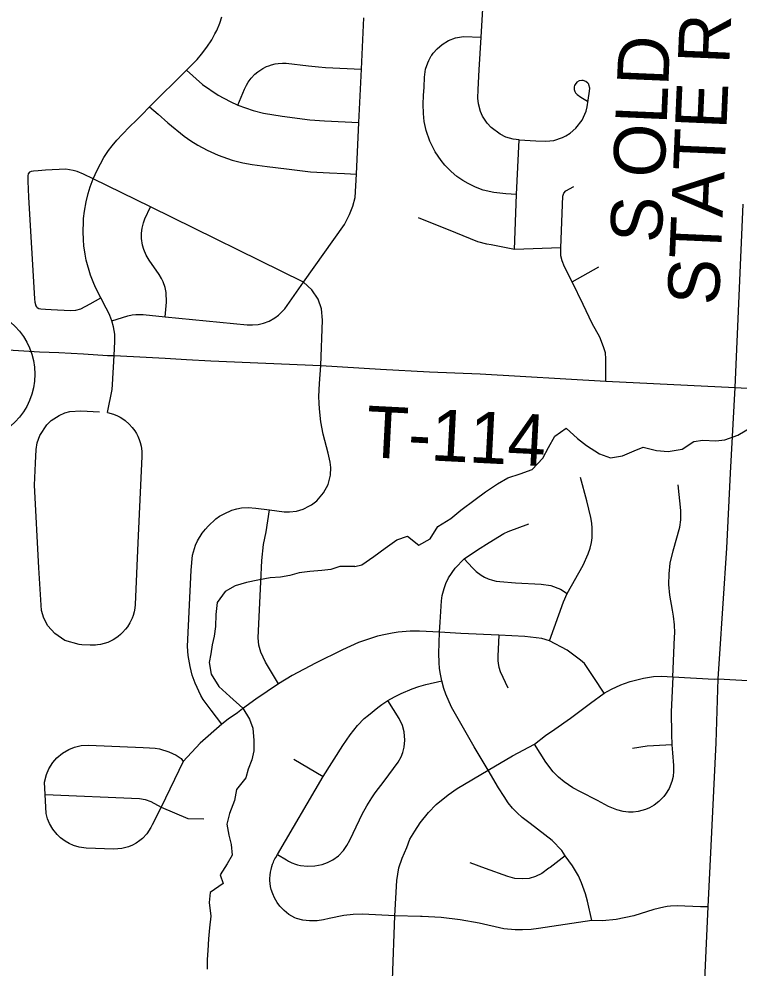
# Model space of a CAD drawing. Extents: x 114604 to 551442, y 316898 to 567001.
# Drawn here: x 204009 to 208203, y 460721 to 466246 of the extents above; entities that cross this region are included whole.
import ezdxf

# ---------------------------------------------------------------- set-up
doc = ezdxf.new("R2010")
doc.units = 0
for name, color, linetype in [('GE_P_Alignment_1000_Cardinal_Points', 7, 'Continuous'), ('GE_P_Alignment_500_Bearings', 7, 'Continuous'), ('GE_X_Alignment', 7, 'Continuous'), ('PM_P_Cells', 7, 'Continuous'), ('PM_P_CL_Double_Solid', 7, 'Continuous'), ('PM_P_Crosswalk', 7, 'Continuous')]:
    doc.layers.add(name, color=color, linetype=linetype)

msp = doc.modelspace()

# ---------------------------------------------------------------- linework, layer by layer
at = {"layer": 'GE_P_Alignment_1000_Cardinal_Points'}
for p, q in [((207231.5, 464715.8), (207385.9, 464802.9)), ((205609.4, 461937.8), (205781.3, 461836.9))]:
    msp.add_line(p, q, dxfattribs=at)
for points in [[(206894.7, 464904.3), (206906.7, 465224.1), (206922.3, 465541.8), (206888.4, 465546.4), (206845.7, 465559), (206811.1, 465574.9), (206758.9, 465613.4), (206735.6, 465639.2), (206709.8, 465679.6), (206697.5, 465707.6), (206685.6, 465751.8), (206682, 465784.4), (206683.5, 465835), (206689.9, 465950.1), (206700.5, 466140), (206724.9, 466540.2)], [(204563.9, 464287.5), (204568, 464368.3), (204566.9, 464411), (204560.5, 464453.3), (204551.2, 464488.2), (204539.1, 464520), (204526.9, 464545.4), (204517.6, 464562.6), (204485.3, 464623), (204454.7, 464683.8), (204440.9, 464715.9), (204426.3, 464755.1), (204417.7, 464781.6), (204408.2, 464815.3), (204401.7, 464842.4), (204394.9, 464876.6), (204388, 464925), (204384.7, 464959.8), (204382.9, 465008.6), (204384.4, 465064.4), (204385.9, 465085.3), (204390.7, 465126.9), (204400.4, 465181.9), (204412.1, 465229.3), (204424.3, 465269.4), (204441.3, 465315.4), (204464, 465366.2), (204483.3, 465403.4), (204504.6, 465439.4), (204531.8, 465480), (204552.7, 465508), (204579.3, 465540.3), (204612.5, 465576.2), (204653.9, 465617.5), (204693.8, 465657.5), (204725.4, 465689), (204770.2, 465733.8), (204985.5, 465948.9), (205047, 466010.9), (205073.2, 466040.7), (205104.1, 466081.3), (205131.7, 466124.2), (205150.9, 466159), (205160.8, 466179.4), (205178.6, 466221.1), (205191.7, 466258.6)], [(204551.2, 464488.2), (204642.7, 464517.6), (204668.3, 464523.2), (204689.9, 464525.9), (204707.3, 464526.6), (204733.5, 464525.4), (204860.9, 464512.9), (205338.1, 464466.2), (205368.6, 464465), (205403.3, 464468.3), (205433.1, 464475.1), (205465.8, 464487.3), (205500.1, 464506.3), (205521.2, 464521.8), (205557.9, 464559), (205666.7, 464713.4), (205905.3, 465048.8), (205933.6, 465107.9), (205953.4, 465156.9), (205967.4, 465207.3), (205975.4, 465343.3), (205989.2, 465643), (206003.5, 465953.5), (206017.3, 466252.4)], [(206906.7, 465224.1), (206845.4, 465227.3), (206775.4, 465235.2), (206712.5, 465250.4), (206667.9, 465266.8), (206625, 465287.4), (206595.1, 465305.1), (206559.6, 465330), (206526.3, 465358), (206489.8, 465395.3), (206467.6, 465422.3), (206449.8, 465447.1), (206433.5, 465473), (206418.8, 465499.8), (206402.3, 465535.5), (206381.1, 465597.6), (206369.9, 465649), (206364.4, 465696.8), (206363.5, 465749.3), (206366.2, 465800.5), (206368.7, 465849.2), (206371.4, 465908.2), (206377.8, 465953.3), (206389.8, 465990.6), (206395.9, 466004.5), (206410.7, 466031), (206414.3, 466036.4), (206421.8, 466047), (206444.5, 466073.1), (206474.1, 466098.2), (206511, 466120.3), (206551, 466135.5), (206597.4, 466143.7), (206700.5, 466140)], [(205283.6, 465745.3), (205321.9, 465836.6), (205334, 465861.4), (205344.2, 465878.1), (205362.4, 465902.2), (205383.4, 465924), (205399.9, 465937.9), (205428.7, 465957.1), (205451.9, 465968.7), (205463.9, 465973.6), (205480.3, 465979.2), (205501.2, 465984.5), (205518.3, 465987.5), (205544.1, 465989.7), (205565.7, 465989.5), (205695.7, 465974.1), (205754.6, 465966.9), (205793.7, 465963.3), (206003.5, 465953.5)], [(204985.5, 465948.9), (205079, 465865), (205169.6, 465802.9), (205238.7, 465765.5), (205283.6, 465745.3), (205373.7, 465712.9), (205434.4, 465697), (205542, 465679.4), (205703.7, 465659.5), (205789, 465652.2), (205989.2, 465643)], [(206922.3, 465541.8), (207019.5, 465536.9), (207077.7, 465534.4), (207125.1, 465539.5), (207174.7, 465555.4), (207194.2, 465565), (207219.9, 465581.2), (207252.8, 465609.6), (207289, 465657.3), (207312.2, 465710), (207318.6, 465735.4), (207324, 465772.7), (207331.6, 465825.4), (207333.5, 465843.4), (207328.9, 465862.6), (207327.2, 465866.2), (207322.6, 465872.6), (207310.4, 465882.7), (207295.5, 465888), (207287.6, 465888.7), (207272, 465885.8), (207258.4, 465877.8), (207248.3, 465865.6), (207245, 465858.4), (207243, 465850.7), (207243.1, 465834.8), (207246.9, 465823.6), (207250.9, 465816.8), (207260.9, 465806.4), (207280.8, 465791.4), (207320.1, 465766.8)], [(204770.2, 465733.8), (204819.5, 465691.1), (204877.2, 465641.3), (204971.7, 465563.4), (205010.4, 465536.5), (205050.4, 465511.6), (205105.7, 465481.8), (205170.2, 465453), (205251.9, 465424.8), (205312.7, 465409.2), (205366.7, 465399.1), (205454.5, 465387.9), (205567.3, 465374), (205707.5, 465356.8), (205817.4, 465350.6), (205904.5, 465346.6), (205975.4, 465343.3)], [(205767.3, 464228), (205777, 464492.9), (205771.8, 464558), (205751.9, 464615.6), (205715.9, 464670), (205666.7, 464713.4), (204775.9, 465151.7), (204441.3, 465315.4), (204384.9, 465342.6), (204348.5, 465358.3), (204325.7, 465364.9), (204281.6, 465371), (204164.5, 465366), (204121.1, 465362.9), (204094.2, 465359.8), (204081.4, 465357.4), (204070.9, 465353.8), (204063.4, 465343.8), (204060.6, 465332.1), (204060.8, 465301.1), (204065.8, 465208.7), (204099.6, 464616.4), (204102.7, 464597.8), (204108.1, 464576.8), (204111.2, 464570.7), (204116.3, 464565.7), (204124.8, 464561), (204136.8, 464558.3), (204164.3, 464556.2), (204197, 464554.1), (204308.6, 464548.5), (204340.7, 464551), (204370.4, 464559.4), (204424.4, 464587), (204485.3, 464623)], [(207231.5, 464715.8), (207187.2, 464802.9), (207172.5, 464838.7), (207164.6, 464868.1), (207164.2, 464914.7), (207175.8, 465214.7), (207181.7, 465232.8), (207193.5, 465246), (207240.1, 465270.3)], [(204860.9, 464512.9), (204869.1, 464596.9), (204867.2, 464653.5), (204860.9, 464683.3), (204849.4, 464716.2), (204839.8, 464735.8), (204825.3, 464759.4), (204767.4, 464842.8), (204750, 464872.1), (204736.4, 464904.2), (204729.2, 464929.4), (204723.4, 464968.2), (204723.2, 464998.7), (204726.7, 465029.1), (204733.8, 465058.7), (204742.8, 465083.3), (204775.9, 465151.7)], [(207164.2, 464914.7), (206894.7, 464904.3), (206759.3, 464930.5), (206733.2, 464934.7), (206681.2, 464948.6), (206553.5, 465000.9), (206336, 465089)], [(207427.9, 464138.3), (207426.7, 464267), (207424.5, 464302.2), (207414.4, 464338.4), (207392.5, 464393.1), (207347.9, 464473.9), (207295.2, 464583.2), (207231.5, 464715.8)], [(203528.1, 464341.4), (203628.2, 464335.3), (203915.8, 464321.5), (204129.9, 464309.1), (204241.1, 464304.1), (204384.6, 464297.4), (204525.4, 464287.8), (204563.9, 464287.5), (204750.1, 464276.4), (204860.3, 464271.4), (204984.7, 464264.2), (205126.8, 464256.9), (205767.3, 464228), (206114.6, 464208.3), (206399.3, 464191.7), (206694.9, 464180.4), (207427.9, 464138.3), (208179.4, 464100.1)], [(204525.1, 463955.4), (204552, 464089.4), (204555.1, 464117.4), (204563.9, 464287.5)], [(205190.6, 462141.3), (205127.8, 462222.8), (205082.3, 462284.2), (205068.6, 462307.8), (205036.4, 462379.3), (205018.4, 462426.6), (205005.6, 462476.7), (204994.4, 462540.3), (204991, 462593.7), (205012.2, 463038), (205020.9, 463125.1), (205038.1, 463182.6), (205049.7, 463208.6), (205076, 463252.9), (205094.8, 463275.6), (205110.5, 463293.8), (205156, 463336), (205176.4, 463351.9), (205203.8, 463365.7), (205248.7, 463386.5), (205277.8, 463394.7), (205305.5, 463399.7), (205344.7, 463401.9), (205388, 463398.5), (205469.3, 463388.7), (205554.1, 463377.5), (205585.1, 463376.5), (205626, 463380.8), (205665.2, 463392.9), (205702.2, 463411.4), (205713.6, 463417.6), (205743.2, 463441.3), (205782, 463487.9), (205809.8, 463535.6), (205822.9, 463590), (205824.7, 463635.5), (205821.6, 463665.4), (205809.3, 463718.2), (205781, 463828.2), (205767.5, 463901.6), (205758.8, 463977.4), (205757.6, 464009.6), (205756.5, 464047.7), (205759.7, 464124), (205767.3, 464228)], [(208179.4, 464100.1), (208849.3, 464064.2), (210790.5, 463959.8), (212360.4, 463875.1), (213435.3, 463806.9), (214509.8, 463753.5), (216159.6, 463666.9), (216451.4, 463662.4)], [(204525.1, 463955.4), (204559.7, 463945.8), (204583.8, 463935.7), (204599.3, 463927.6), (204614.1, 463918.4), (204628.3, 463908.3), (204651.3, 463888.2), (204668.9, 463868.8), (204684.4, 463847.8), (204693.5, 463832.8), (204701.5, 463817.4), (204710, 463797.3), (204715.4, 463780.7), (204720.7, 463759.5), (204724.8, 463729.3), (204725.3, 463698.8), (204702, 463197.2), (204685.3, 462838.3), (204683.3, 462816.5), (204679.5, 462795.1), (204673.7, 462774), (204667.9, 462757.6), (204662.7, 462745.6), (204654.9, 462730), (204641.2, 462707.7), (204630.8, 462693.7), (204613.3, 462674.2), (204600.7, 462662.2), (204587.2, 462651.1), (204572.9, 462641), (204558, 462632), (204542.5, 462623.9), (204526.5, 462617), (204505.9, 462610), (204484.7, 462604.8), (204467.5, 462602), (204454.5, 462600.6), (204445.7, 462600.1), (204423.9, 462600.2), (204374.7, 462602.5), (204359.6, 462603.7), (204276.6, 462627.6), (204217.7, 462667.7), (204178.3, 462713.7), (204154.9, 462757.7), (204141.2, 462803.4), (204124.6, 463051.4), (204099.2, 463533.1), (204105.1, 463659.6), (204109.2, 463740.4), (204115.8, 463778.1), (204131.6, 463822.2), (204172.2, 463883.3), (204197.6, 463907.8), (204244.2, 463938.7), (204276.1, 463952.3), (204305.4, 463960.5), (204370.1, 463965.8), (204478.5, 463958.7)], [(207099.4, 462625.6), (207179.8, 462852.9), (207201.1, 462902.3), (207294.6, 463066.9), (207325.1, 463132.4), (207335.3, 463164.8), (207342.8, 463199), (207346.6, 463226.5), (207348.3, 463282.3), (207345.9, 463311.9), (207340.6, 463344.4), (207317.2, 463441.4), (207279.9, 463576.7)], [(207817.4, 462416.1), (207827.8, 462646.4), (207828.1, 462671.9), (207826.4, 462719.8), (207821.5, 462769.4), (207816.2, 462804.5), (207800.5, 462891.4), (207794.6, 462953.7), (207795.2, 463016.5), (207802.3, 463078.7), (207818.8, 463149.7), (207857.5, 463287.8), (207863.1, 463330.8), (207863.4, 463384.5), (207848.7, 463535)], [(205520.9, 462374.9), (205445.6, 462501.7), (205417.1, 462559), (205405.7, 462600.9), (205402, 462644.2), (205417.8, 462969.3), (205424.7, 463093.7), (205434.3, 463187), (205448.5, 463260.5), (205469.3, 463388.7)], [(206742.2, 461873.2), (206659.4, 462009.1), (206528, 462239.9), (206495.2, 462315.1), (206484, 462348.5), (206471.8, 462393.6), (206464.2, 462431), (206459.2, 462465.7), (206455.9, 462500.5), (206454.3, 462553.1), (206458, 462677.3), (206462.9, 462735.1), (206469.6, 462858.3), (206474.7, 462890.8), (206485.2, 462931.1), (206495.6, 462959.3), (206511, 462991.9), (206548.9, 463049.3), (206603, 463103.3), (206679.7, 463156.2), (206747.9, 463197.8), (206834, 463250), (206858.2, 463261.5), (206979, 463306.6)], [(206603, 463103.3), (206650.4, 463050.6), (206672.4, 463029.7), (206701.1, 463008.6), (206721.4, 462997.1), (206742.7, 462987.4), (206767.7, 462978.8), (206789.4, 462973.6), (206810.5, 462970.4), (206901, 462963.5), (207050.4, 462956.5), (207106.4, 462948.8), (207163.4, 462926.1), (207201.1, 462902.3)], [(207418.3, 462321.2), (207356.4, 462412.7), (207303.2, 462493.2), (207278.8, 462513.7), (207202.7, 462571.4), (207099.4, 462625.6), (207054.4, 462639.6), (206956.3, 462650.9), (206804.5, 462659.2), (206582.8, 462669.6), (206458, 462677.3), (206342.6, 462682.6), (206288.4, 462681.6), (206218.4, 462675.6), (206182, 462670.4), (206144.8, 462663.6), (206097.6, 462652.7), (205987.6, 462617.2), (205893, 462574.3), (205736.4, 462496.7), (205600.9, 462423.4), (205520.9, 462374.9), (205389.6, 462285.6), (205311.5, 462229.5), (205282, 462206.1), (205228.3, 462169.9), (205190.6, 462141.3), (205065.4, 462030.7), (204966.2, 461924), (204837.4, 461658), (204786, 461554.1)], [(206804.5, 462659.2), (206798.6, 462537.6), (206798.6, 462510.2), (206801.7, 462482.5), (206803.7, 462472.1), (206812.6, 462446.8), (206856.7, 462351.7)], [(206357.9, 461020.9), (206347.4, 461021.5), (206198.8, 461025.1), (206009.1, 461034.2), (205955.4, 461032.7), (205902.2, 461026.5), (205816.5, 461009.5), (205783.2, 461001.2), (205746.7, 460996), (205702.2, 460996.3), (205663.2, 460999.7), (205625, 461009.3), (205615.3, 461013.6), (205580.7, 461033.5), (205553, 461055.5), (205528.6, 461081), (205512.8, 461102.2), (205497.4, 461128.9), (205486.9, 461153.1), (205478.9, 461178.2), (205475.2, 461195.4), (205472.6, 461212.7), (205471.3, 461230.2), (205471.1, 461243.3), (205472, 461260.9), (205474.1, 461278.3), (205477.4, 461295.5), (205481.9, 461312.4), (205486, 461324.9), (205489.2, 461333.1), (205490.9, 461337.2), (205494.4, 461345.2), (205500.3, 461357), (205504.5, 461364.7), (205515.1, 461381.9), (205781.3, 461836.9), (205894.7, 462017.3), (205937.4, 462079.2), (205981.6, 462133.1), (206020.3, 462173.4), (206045.6, 462194), (206100.2, 462238.6), (206123, 462255), (206158.3, 462278.2), (206196.8, 462300.5), (206234.4, 462319.7), (206298.8, 462347.1), (206338.5, 462360.9), (206378.9, 462372.4), (206471.8, 462393.6)], [(206185, 460651.7), (206198.8, 461025.1), (206209.1, 461230.3), (206222, 461303.6), (206241, 461360.4), (206267.4, 461421.9), (206284.9, 461470.5), (206313.9, 461518.6), (206345.1, 461565.5), (206393.6, 461625.9), (206438.7, 461672.2), (206508.2, 461730), (206561.9, 461765.9), (206742.2, 461873.2), (206883.5, 461956.6), (207011.7, 462025.1), (207075, 462074.6), (207129.3, 462111.1), (207221.3, 462176.7), (207337.6, 462264), (207418.3, 462321.2), (207460.9, 462345.5), (207513.6, 462370), (207535.2, 462378.5), (207568.2, 462389.8), (207647, 462409.5), (207704.4, 462417.5), (207750.7, 462420.3), (207817.4, 462416.1), (208057.5, 462403.4), (208081.4, 462405.1)], [(207817.4, 462416.1), (207808.4, 462211.8), (207808.9, 462082.3), (207811.9, 462021.3), (207815.4, 461973.1), (207821.4, 461900.8), (207822, 461867), (207818.6, 461836.6), (207811.5, 461806.9), (207795.2, 461766.4), (207774.7, 461732.8), (207764, 461719), (207736.5, 461690.9), (207708.6, 461669.7), (207682.1, 461654.6), (207658, 461644.2), (207615.9, 461632.8), (207585.5, 461629.2), (207559.3, 461629.1), (207529, 461632.5), (207490.9, 461642.2), (207442.6, 461662.3), (207379.2, 461696), (207279.9, 461746.2), (207235.6, 461770), (207185.2, 461804.6), (207152, 461832.9), (207121.3, 461864), (207078.3, 461919.1), (207011.7, 462025.1)], [(208081.4, 462405.1), (208424.5, 462386.2), (208661.9, 462375.1), (208746.5, 462357.1)], [(205515.1, 461381.9), (205567.3, 461350.2), (205578.8, 461343.6), (205598.8, 461334), (205619.4, 461326.2), (205632.2, 461322.3), (205649.4, 461318.2), (205689.8, 461313.8), (205732.4, 461315.3), (205774.2, 461323.7), (205805.7, 461335.1), (205837.3, 461351.6), (205869.6, 461375.1), (205899.1, 461405), (205919.7, 461433.7), (205936.6, 461465.9), (205991.8, 461583.1), (206008.2, 461616.3), (206034.7, 461664.6), (206063.7, 461711.3), (206084.3, 461741.4), (206135.8, 461809.6), (206218.6, 461919), (206236.1, 461951.2), (206245.3, 461975.3), (206253.2, 462006.6), (206257, 462047.2), (206252.2, 462097), (206242.3, 462133), (206224.1, 462173), (206158.3, 462278.2)], [(204162.8, 461730.6), (204157.9, 461802.3), (204169.8, 461847.3), (204183.8, 461880.8), (204207.4, 461918.6), (204229.9, 461944.4), (204262.3, 461971.9), (204298.9, 461993.5), (204333.1, 462006.9), (204372.2, 462015.7), (204414.5, 462018.2), (204733.7, 462004.9), (204768.8, 462003.8), (204802, 462001.7), (204827.5, 461998.1), (204882.7, 461980.3), (204925, 461960.4), (204954.4, 461940.1), (204966.2, 461924)], [(207811.9, 462021.3), (207704.9, 462014.5), (207667.5, 462012.1), (207582.3, 461998.3)], [(207345.1, 460997.1), (207320, 461110.1), (207308.7, 461153.4), (207301.9, 461174.7), (207286.1, 461216.6), (207267.3, 461257.2), (207245.6, 461296.3), (207233.8, 461315.3), (207190.8, 461373.6), (207170.6, 461405.5), (207113.9, 461464), (206986.5, 461563.4), (206970.3, 461574.2), (206939.3, 461597.8), (206910.4, 461623.9), (206883.6, 461652.2), (206859.3, 461682.6), (206834.2, 461720.5), (206801.3, 461769.9), (206742.2, 461873.2)], [(204786, 461554.1), (204778.3, 461538.5), (204754.2, 461503.2), (204728.3, 461475.4), (204713.7, 461463.2), (204692.5, 461448.7), (204670.3, 461436.8), (204648.1, 461427.6), (204607.8, 461416.9), (204585.8, 461414.1), (204561.7, 461413.3), (204400.5, 461419.6), (204359.2, 461425.2), (204326.5, 461434.8), (204301.1, 461445.9), (204277.6, 461459.3), (204251.1, 461479.1), (204231.7, 461497.6), (204206.7, 461528.7), (204186.7, 461563.5), (204176.4, 461589), (204168.1, 461620.3), (204162.8, 461730.6)], [(204162.8, 461730.6), (204711.4, 461708), (204744.6, 461701.9), (204777.1, 461690.8), (204837.4, 461658), (204993.4, 461591.8), (205085.6, 461590.6)], [(207190.8, 461373.6), (207103.7, 461306.6), (207094.3, 461301.8), (207054.5, 461272.3), (207017.6, 461254.5), (206981.1, 461243.2), (206940, 461239.5), (206896.6, 461243.1), (206856.7, 461253.5), (206727, 461301.5), (206637.4, 461333.5)], [(208022.7, 461076.6), (207977.8, 461077), (207842.5, 461082.5), (207803.3, 461080.6), (207783.8, 461078.4), (207764.4, 461075.4), (207707.2, 461061.8), (207590.7, 461024.2), (207486.5, 461003.8), (207407.8, 460995), (207345.1, 460997.1)], [(207345.1, 460997.1), (207035.4, 460951.9), (206992.5, 460946), (206942.6, 460943.3), (206898.2, 460944.4), (206832.4, 460949.4), (206689.9, 460983), (206578.9, 461001.9), (206467.8, 461014.4), (206357.9, 461020.9)]]:
    msp.add_lwpolyline(points, dxfattribs=at)
at = {"layer": 'GE_P_Alignment_500_Bearings'}
msp.add_line((208179.4, 464100.1), (208226.2, 465169), dxfattribs=at)
msp.add_lwpolyline([(207659.4, 458964.6), (207726.2, 459207.2), (207833.7, 459520.8), (207878.8, 459716.5), (207915.8, 459840.2), (207944.6, 459930.7), (207957.5, 459995.7), (207965.9, 460064.2), (207999.1, 460567.2), (208022.7, 461076.6), (208041.3, 461432), (208068.9, 462031.5), (208081.4, 462405.1), (208089.6, 462520.3), (208131.4, 463165.4), (208152.7, 463601.6), (208179.4, 464100.1)], dxfattribs=at)
at = {"layer": 'GE_X_Alignment'}
msp.add_circle((203709.4, 464178), 392.9, dxfattribs=at)
at = {"layer": 'PM_P_Cells'}
for points in [[(205965.1, 463058.2), (206007.1, 463068.4), (206076.6, 463117.1), (206142.1, 463165.7), (206209.7, 463214.4), (206271.4, 463234.9), (206337.8, 463183.5), (206403.4, 463220.1), (206448.8, 463290.6), (206524.3, 463337.3), (206581.9, 463385.8), (206665.3, 463448.6), (206726.8, 463493.2), (206796.4, 463539.9), (206856.1, 463574.4), (206927.8, 463599.1), (206997.5, 463623.7), (207060.9, 463688.4), (207092.4, 463750.7), (207129.8, 463817.1), (207195.3, 463863.7), (207261.8, 463804.2), (207314.1, 463762.7), (207390.4, 463715.3), (207454.5, 463691.8), (207524.3, 463702.5), (207592, 463731.1), (207643.8, 463753.6), (207721.9, 463734.2), (207789.9, 463728.8), (207871.7, 463741.6), (207939.2, 463786.2), (207991.1, 463794.7), (208067.1, 463789.3), (208121, 463795.8), (208196.7, 463822.5), (208272.3, 463867.2)], [(205965.1, 463058.2), (205877.4, 463058.3), (205825.5, 463041.9), (205773.6, 463035.5), (205703.7, 463029), (205641.8, 463022.6), (205586, 463006.2), (205532.1, 462995.8), (205472.2, 462993.4), (205400.4, 462978.9), (205334.5, 462966.4), (205268.7, 462945.9), (205211, 462913.5), (205163.5, 462849), (205156.1, 462778.9), (205154.6, 462708.7), (205147.1, 462652.6), (205135.5, 462602.4), (205125.9, 462550.2), (205116.3, 462500.1), (205128.8, 462432.1), (205173.3, 462360.2), (205237.7, 462302.6), (205312.2, 462233), (205352.6, 462169.1), (205371, 462117.2), (205377.6, 462045.1), (205378, 461985), (205366.5, 461932.8), (205344.9, 461878.6), (205331.3, 461828.4), (205275.9, 461759.9), (205264.4, 461695.7), (205235, 461621.4), (205219.5, 461559.2), (205231.9, 461495.1), (205244.4, 461441.1), (205250.8, 461379), (205221.2, 461328.7), (205181.8, 461264.4), (205198.2, 461212.4), (205122.6, 461161.8), (205117.1, 461103.6), (205127.7, 461023.6), (205118.2, 460955.4), (205112.7, 460891.2), (205109.2, 460823.1), (205105.6, 460771), (205106.1, 460714.9)]]:
    msp.add_lwpolyline(points, dxfattribs=at)

# ---------------------------------------------------------------- texts
at = {"layer": 'PM_P_CL_Double_Solid'}
for s, rotation, p in [('STATE RD', 87.5228, (208084.9, 464576.7)), ('S OLD', 87.5283, (207751.5, 464939.5))]:
    msp.add_text(s, height=300, rotation=rotation, dxfattribs=at).set_placement(p)
at = {"layer": 'PM_P_Crosswalk'}
msp.add_text('T-114', height=300, rotation=357.0476, dxfattribs=at).set_placement((206025.1, 463695.9))

doc.saveas('drawing.dxf')
